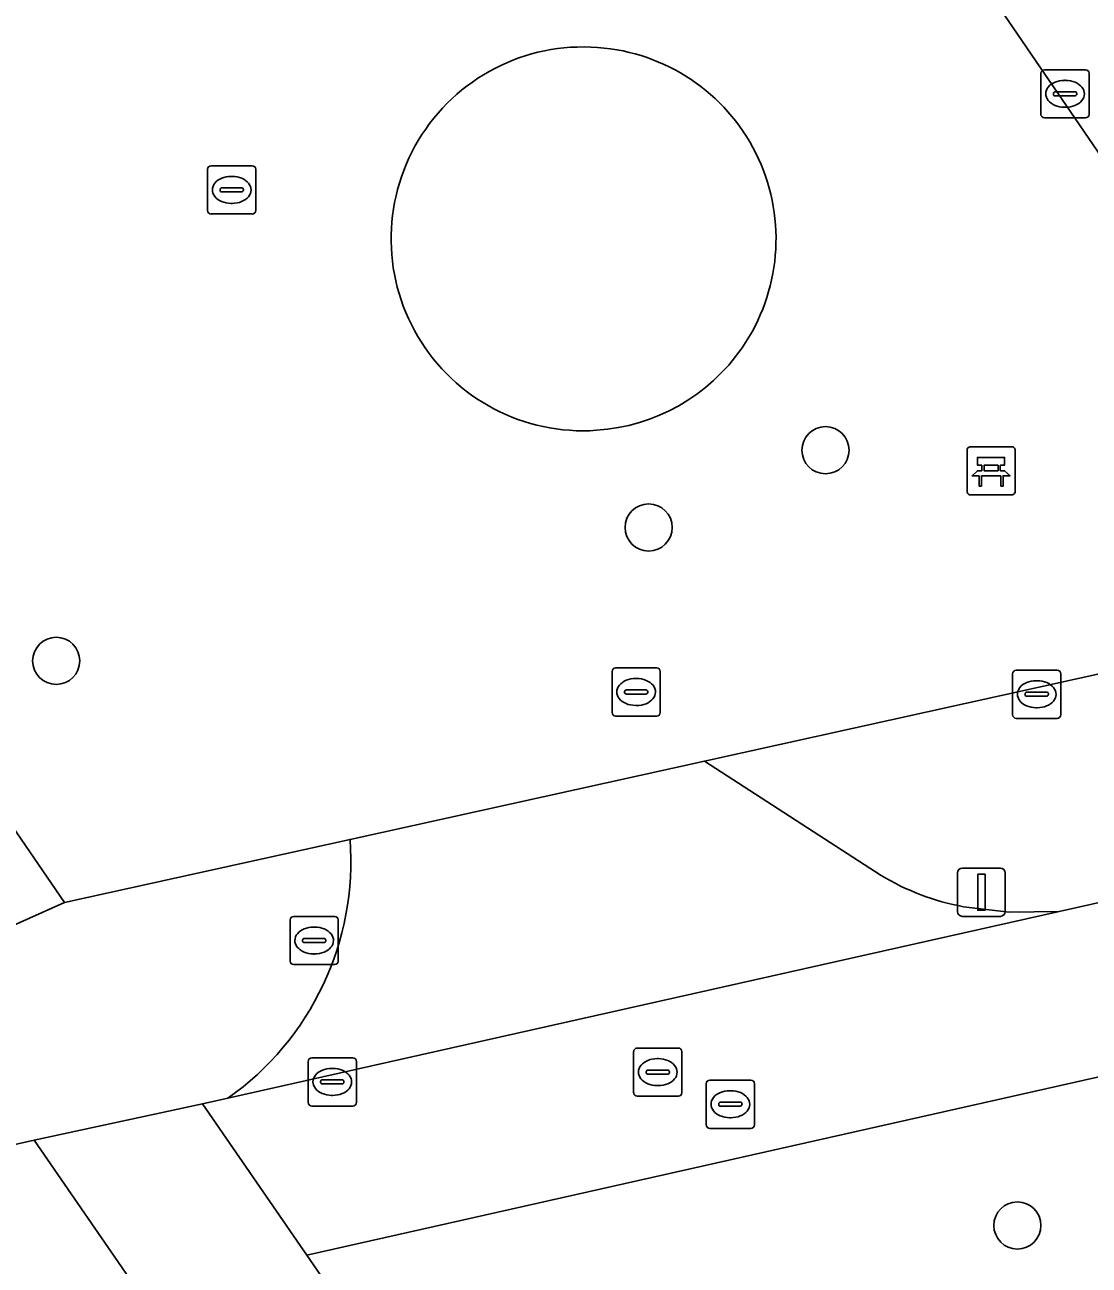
# Model space of a CAD drawing. Extents: x 155275 to 156265, y 382654 to 383635.
# Drawn here: x 155842.67 to 155864.75, y 383201.09 to 383226.83 of the extents above; entities that cross this region are included whole.
import ezdxf

# ---------------------------------------------------------------- set-up
doc = ezdxf.new("R2010")
doc.units = 0
for name, color, linetype in [('IMGEO_Bank', 7, 'Continuous'), ('IMGEO_Berm_groen', 7, 'Continuous'), ('IMGEO_Boom', 7, 'Continuous'), ('IMGEO_Brandkraan', 7, 'Continuous'), ('IMGEO_Groenvoorziening', 7, 'Continuous'), ('IMGEO_Haag', 7, 'Continuous'), ('IMGEO_Kolk', 7, 'Continuous'), ('IMGEO_Lichtmast', 7, 'Continuous'), ('IMGEO_Rijbaan_lokaal_open', 7, 'Continuous'), ('IMGEO_Rioolput', 7, 'Continuous'), ('IMGEO_Voetpad_open', 7, 'Continuous')]:
    doc.layers.add(name, color=color, linetype=linetype)

msp = doc.modelspace()

# ---------------------------------------------------------------- linework, layer by layer
at = {"layer": 'IMGEO_Bank'}
for p, q in [((155862.287, 383218.073), (155863.128, 383218.073)), ((155863.128, 383218.073), (155862.287, 383218.073)), ((155862.212, 383217.148), (155862.212, 383217.989)), ((155862.212, 383217.989), (155862.212, 383217.148)), ((155863.212, 383217.998), (155863.212, 383217.157)), ((155863.212, 383217.157), (155863.212, 383217.998)), ((155862.521, 383217.579), (155862.521, 383217.685)), ((155862.565, 383217.685), (155862.565, 383217.579)), ((155862.853, 383217.691), (155862.571, 383217.691)), ((155862.571, 383217.573), (155862.853, 383217.573)), ((155862.859, 383217.579), (155862.859, 383217.685)), ((155862.903, 383217.685), (155862.903, 383217.579)), ((155862.909, 383217.471), (155862.516, 383217.471)), ((155863.137, 383217.073), (155862.296, 383217.073)), ((155862.296, 383217.073), (155863.137, 383217.073))]:
    msp.add_line(p, q, dxfattribs=at)
for points in [[(155862.515, 383217.691), (155862.429, 383217.691), (155862.429, 383217.852), (155862.992, 383217.852), (155862.992, 383217.691), (155862.909, 383217.691)], [(155862.459, 383217.471), (155862.317, 383217.471), (155862.429, 383217.573), (155862.515, 383217.573)], [(155862.909, 383217.573), (155862.992, 383217.573), (155863.104, 383217.471), (155862.965, 383217.471)], [(155862.509, 383217.464), (155862.509, 383217.257), (155862.466, 383217.257), (155862.466, 383217.464)], [(155862.959, 383217.464), (155862.959, 383217.257), (155862.915, 383217.257), (155862.915, 383217.464)]]:
    msp.add_lwpolyline(points, dxfattribs=at)
for centre, radius, start, end in [((155862.29, 383217.995), 0.0779, 92.4484, 184.2845), ((155862.29, 383217.995), 0.0779, 92.4484, 184.2845), ((155863.134, 383217.995), 0.0779, 2.4484, 94.2845), ((155863.134, 383217.995), 0.0779, 2.4484, 94.2845), ((155862.514, 383217.684), 0.00671, 2.8957, 87.1043), ((155862.514, 383217.58), 0.00671, 272.8957, 357.1043), ((155862.571, 383217.684), 0.00671, 92.8957, 177.1043), ((155862.571, 383217.58), 0.00671, 182.8957, 267.1043), ((155862.853, 383217.684), 0.00671, 2.8957, 87.1043), ((155862.853, 383217.58), 0.00671, 272.8957, 357.1043), ((155862.91, 383217.684), 0.00671, 92.8957, 177.1043), ((155862.91, 383217.58), 0.00671, 182.8957, 267.1043), ((155862.459, 383217.464), 0.00671, 2.8957, 87.1043), ((155862.516, 383217.464), 0.00671, 92.8957, 177.1043), ((155862.908, 383217.464), 0.00671, 2.8957, 87.1043), ((155862.965, 383217.464), 0.00671, 92.8957, 177.1043), ((155862.29, 383217.151), 0.0779, 182.4484, 274.2845), ((155862.29, 383217.151), 0.0779, 182.4484, 274.2845), ((155863.134, 383217.151), 0.0779, 272.4484, 4.2845), ((155863.134, 383217.151), 0.0779, 272.4484, 4.2845)]:
    msp.add_arc(centre, radius, start, end, dxfattribs=at)
at = {"layer": 'IMGEO_Berm_groen'}
msp.add_lwpolyline([(155876.316, 383207.56), (155848.515, 383201.302), (155851.768, 383196.574), (155879.663, 383202.712)], close=True, dxfattribs=at)
at = {"layer": 'IMGEO_Boom'}
for centre in [(155859.276, 383218), (155855.607, 383216.397), (155843.317, 383213.63), (155863.257, 383201.916)]:
    msp.add_circle(centre, 0.489, dxfattribs=at)
at = {"layer": 'IMGEO_Brandkraan'}
for p, q in [((155848.242, 383208.328), (155849.094, 383208.328)), ((155848.167, 383207.402), (155848.167, 383208.254)), ((155848.655, 383208.108), (155848.68, 383208.108)), ((155849.168, 383208.254), (155849.168, 383207.402)), ((155848.426, 383207.822), (155848.426, 383207.834)), ((155848.864, 383207.785), (155848.466, 383207.785)), ((155848.469, 383207.871), (155848.867, 383207.871)), ((155848.91, 383207.834), (155848.91, 383207.822)), ((155848.678, 383207.548), (155848.653, 383207.548)), ((155849.094, 383207.328), (155848.242, 383207.328))]:
    msp.add_line(p, q, dxfattribs=at)
for points in [[(155848.242, 383208.328), (155849.094, 383208.328)], [(155848.167, 383207.402), (155848.167, 383208.254)], [(155849.168, 383208.254), (155849.168, 383207.402)], [(155849.094, 383207.328), (155848.242, 383207.328)]]:
    msp.add_lwpolyline(points, dxfattribs=at)
for centre, radius, start, end in [((155848.244, 383208.252), 0.0765, 91.552, 178.448), ((155848.244, 383208.252), 0.0765, 91.552, 178.448), ((155849.092, 383208.252), 0.0765, 1.552, 88.448), ((155849.092, 383208.252), 0.0765, 1.552, 88.448), ((155848.466, 383207.831), 0.0403, 85.8775, 175.7526), ((155848.463, 383207.821), 0.0366, 178.938, 274.7102), ((155848.867, 383207.828), 0.043, 264.8664, 352.4533), ((155848.871, 383207.833), 0.0386, 1.7309, 96.639), ((155848.244, 383207.404), 0.0765, 181.552, 268.448), ((155848.244, 383207.404), 0.0765, 181.552, 268.448), ((155849.092, 383207.404), 0.0765, 271.552, 358.448), ((155849.092, 383207.404), 0.0765, 271.552, 358.448)]:
    msp.add_arc(centre, radius, start, end, dxfattribs=at)
for centre, major_axis, ratio, start_param, end_param in [((155848.654, 383207.828), (-0.387, 0.002), 0.722429, 4.712389, 7.853982), ((155848.679, 383207.828), (-0.39, 0.002), 0.717154, 1.570796, 4.712389)]:
    msp.add_ellipse(centre, major_axis=major_axis, ratio=ratio, start_param=start_param, end_param=end_param, dxfattribs=at)
at = {"layer": 'IMGEO_Groenvoorziening'}
for centre, radius, start, end in [((155854.247, 383222.385), 3.982, 83.6602, 274.0281), ((155854.27, 383222.385), 3.98, 325.406, 83.9794), ((155854.268, 383222.388), 3.983, 273.7274, 325.3856)]:
    msp.add_arc(centre, radius, start, end, dxfattribs=at)
at = {"layer": 'IMGEO_Haag'}
for centre, radius, start, end in [((155854.247, 383222.385), 3.982, 83.6602, 274.0281), ((155854.27, 383222.385), 3.98, 325.406, 83.9794), ((155854.268, 383222.388), 3.983, 273.7274, 325.3856)]:
    msp.add_arc(centre, radius, start, end, dxfattribs=at)
at = {"layer": 'IMGEO_Kolk'}
for p, q in [((155863.745, 383224.968), (155863.745, 383225.82)), ((155863.82, 383225.894), (155864.672, 383225.894)), ((155864.746, 383225.82), (155864.746, 383224.968)), ((155864.233, 383225.674), (155864.258, 383225.674)), ((155864.004, 383225.388), (155864.004, 383225.4)), ((155864.442, 383225.351), (155864.044, 383225.351)), ((155864.047, 383225.437), (155864.445, 383225.437)), ((155864.488, 383225.4), (155864.488, 383225.388)), ((155864.256, 383225.114), (155864.231, 383225.114)), ((155864.672, 383224.894), (155863.82, 383224.894)), ((155846.456, 383222.975), (155846.456, 383223.827)), ((155846.531, 383223.901), (155847.383, 383223.901)), ((155847.457, 383223.827), (155847.457, 383222.975)), ((155846.758, 383223.444), (155847.156, 383223.444)), ((155846.944, 383223.681), (155846.969, 383223.681)), ((155846.715, 383223.395), (155846.715, 383223.407)), ((155847.153, 383223.358), (155846.755, 383223.358)), ((155847.199, 383223.407), (155847.199, 383223.395)), ((155846.967, 383223.121), (155846.942, 383223.121)), ((155847.383, 383222.901), (155846.531, 383222.901)), ((155863.232, 383213.437), (155864.084, 383213.437)), ((155863.157, 383212.511), (155863.157, 383213.363)), ((155863.645, 383213.217), (155863.67, 383213.217)), ((155864.158, 383213.363), (155864.158, 383212.511)), ((155863.416, 383212.931), (155863.416, 383212.943)), ((155863.854, 383212.894), (155863.456, 383212.894)), ((155863.459, 383212.98), (155863.857, 383212.98)), ((155863.9, 383212.943), (155863.9, 383212.931)), ((155863.668, 383212.657), (155863.643, 383212.657)), ((155864.084, 383212.437), (155863.232, 383212.437)), ((155848.543, 383204.468), (155848.543, 383205.32)), ((155848.618, 383205.394), (155849.47, 383205.394)), ((155849.031, 383205.174), (155849.056, 383205.174)), ((155849.544, 383205.32), (155849.544, 383204.468)), ((155848.845, 383204.937), (155849.243, 383204.937)), ((155848.802, 383204.888), (155848.802, 383204.9)), ((155849.24, 383204.851), (155848.842, 383204.851)), ((155849.286, 383204.9), (155849.286, 383204.888)), ((155849.054, 383204.614), (155849.029, 383204.614)), ((155849.47, 383204.394), (155848.618, 383204.394))]:
    msp.add_line(p, q, dxfattribs=at)
for points in [[(155863.745, 383224.968), (155863.745, 383225.82)], [(155863.82, 383225.894), (155864.672, 383225.894)], [(155864.746, 383225.82), (155864.746, 383224.968)], [(155864.672, 383224.894), (155863.82, 383224.894)], [(155846.456, 383222.975), (155846.456, 383223.827)], [(155846.531, 383223.901), (155847.383, 383223.901)], [(155847.457, 383223.827), (155847.457, 383222.975)], [(155847.383, 383222.901), (155846.531, 383222.901)], [(155863.232, 383213.437), (155864.084, 383213.437)], [(155863.157, 383212.511), (155863.157, 383213.363)], [(155864.158, 383213.363), (155864.158, 383212.511)], [(155864.084, 383212.437), (155863.232, 383212.437)], [(155848.543, 383204.468), (155848.543, 383205.32)], [(155848.618, 383205.394), (155849.47, 383205.394)], [(155849.544, 383205.32), (155849.544, 383204.468)], [(155849.47, 383204.394), (155848.618, 383204.394)]]:
    msp.add_lwpolyline(points, dxfattribs=at)
for centre, radius, start, end in [((155863.822, 383225.818), 0.0765, 91.552, 178.448), ((155863.822, 383225.818), 0.0765, 91.552, 178.448), ((155864.67, 383225.818), 0.0765, 1.552, 88.448), ((155864.67, 383225.818), 0.0765, 1.552, 88.448), ((155864.044, 383225.397), 0.0403, 85.8775, 175.7526), ((155864.041, 383225.387), 0.0366, 178.938, 274.7102), ((155864.445, 383225.394), 0.043, 264.8664, 352.4533), ((155864.449, 383225.399), 0.0386, 1.7309, 96.639), ((155863.822, 383224.97), 0.0765, 181.552, 268.448), ((155863.822, 383224.97), 0.0765, 181.552, 268.448), ((155864.67, 383224.97), 0.0765, 271.552, 358.448), ((155864.67, 383224.97), 0.0765, 271.552, 358.448), ((155846.533, 383223.825), 0.0765, 91.552, 178.448), ((155846.533, 383223.825), 0.0765, 91.552, 178.448), ((155847.381, 383223.825), 0.0765, 1.552, 88.448), ((155847.381, 383223.825), 0.0765, 1.552, 88.448), ((155846.755, 383223.404), 0.0403, 85.8775, 175.7526), ((155847.16, 383223.406), 0.0386, 1.7309, 96.639), ((155846.752, 383223.394), 0.0366, 178.938, 274.7102), ((155847.156, 383223.401), 0.043, 264.8664, 352.4533), ((155846.533, 383222.977), 0.0765, 181.552, 268.448), ((155846.533, 383222.977), 0.0765, 181.552, 268.448), ((155847.381, 383222.977), 0.0765, 271.552, 358.448), ((155847.381, 383222.977), 0.0765, 271.552, 358.448), ((155863.234, 383213.361), 0.0765, 91.552, 178.448), ((155863.234, 383213.361), 0.0765, 91.552, 178.448), ((155864.082, 383213.361), 0.0765, 1.552, 88.448), ((155864.082, 383213.361), 0.0765, 1.552, 88.448), ((155863.456, 383212.94), 0.0403, 85.8775, 175.7526), ((155863.453, 383212.93), 0.0366, 178.938, 274.7102), ((155863.857, 383212.937), 0.043, 264.8664, 352.4533), ((155863.861, 383212.942), 0.0386, 1.7309, 96.639), ((155863.234, 383212.513), 0.0765, 181.552, 268.448), ((155863.234, 383212.513), 0.0765, 181.552, 268.448), ((155864.082, 383212.513), 0.0765, 271.552, 358.448), ((155864.082, 383212.513), 0.0765, 271.552, 358.448), ((155848.62, 383205.318), 0.0765, 91.552, 178.448), ((155848.62, 383205.318), 0.0765, 91.552, 178.448), ((155849.468, 383205.318), 0.0765, 1.552, 88.448), ((155849.468, 383205.318), 0.0765, 1.552, 88.448), ((155848.842, 383204.897), 0.0403, 85.8775, 175.7526), ((155849.247, 383204.899), 0.0386, 1.7309, 96.639), ((155848.839, 383204.887), 0.0366, 178.938, 274.7102), ((155849.243, 383204.894), 0.043, 264.8664, 352.4533), ((155848.62, 383204.47), 0.0765, 181.552, 268.448), ((155848.62, 383204.47), 0.0765, 181.552, 268.448), ((155849.468, 383204.47), 0.0765, 271.552, 358.448), ((155849.468, 383204.47), 0.0765, 271.552, 358.448)]:
    msp.add_arc(centre, radius, start, end, dxfattribs=at)
for centre, major_axis, ratio, start_param, end_param in [((155864.232, 383225.394), (-0.387, 0.002), 0.722429, 4.712389, 7.853982), ((155864.257, 383225.394), (-0.39, 0.002), 0.717154, 1.570796, 4.712389), ((155846.943, 383223.401), (-0.387, 0.002), 0.722429, 4.712389, 7.853982), ((155846.968, 383223.401), (-0.39, 0.002), 0.717154, 1.570796, 4.712389), ((155863.644, 383212.937), (-0.387, 0.002), 0.722429, 4.712389, 7.853982), ((155863.669, 383212.937), (-0.39, 0.002), 0.717154, 1.570796, 4.712389), ((155849.03, 383204.894), (-0.387, 0.002), 0.722429, 4.712389, 7.853982), ((155849.055, 383204.894), (-0.39, 0.002), 0.717154, 1.570796, 4.712389)]:
    msp.add_ellipse(centre, major_axis=major_axis, ratio=ratio, start_param=start_param, end_param=end_param, dxfattribs=at)
at = {"layer": 'IMGEO_Lichtmast'}
for p, q in [((155862.115, 383209.329), (155862.905, 383209.329)), ((155862.905, 383209.329), (155862.115, 383209.329)), ((155862.015, 383208.429), (155862.015, 383209.229)), ((155862.015, 383209.229), (155862.015, 383208.429)), ((155863.005, 383209.229), (155863.005, 383208.429)), ((155863.005, 383208.429), (155863.005, 383209.229)), ((155862.905, 383208.329), (155862.115, 383208.329)), ((155862.115, 383208.329), (155862.905, 383208.329))]:
    msp.add_line(p, q, dxfattribs=at)
msp.add_lwpolyline([(155862.435, 383209.204), (155862.585, 383209.204), (155862.585, 383208.454), (155862.435, 383208.454), (155862.435, 383209.204)], dxfattribs=at)
for centre, start, end in [((155862.115, 383209.229), 90, 180), ((155862.115, 383209.229), 90, 180), ((155862.905, 383209.229), 0, 90), ((155862.905, 383209.229), 360, 90), ((155862.115, 383208.429), 180, 270), ((155862.115, 383208.429), 180, 270), ((155862.905, 383208.429), 270, 0), ((155862.905, 383208.429), 270, 0)]:
    msp.add_arc(centre, 0.1, start, end, dxfattribs=at)
at = {"layer": 'IMGEO_Rijbaan_lokaal_open'}
for points in [[(155827.482, 383232.012), (155843.488, 383208.615), (155849.412, 383209.926), (155856.764, 383211.552), (155871.364, 383214.781), (155849.638, 383246.563), (155829.44, 383276.11)], [(155860.431, 383209.177), (155856.764, 383211.552), (155849.412, 383209.926)], [(155846.877, 383204.556), (155864.125, 383208.431), (155863.087, 383208.417), (155862.14, 383208.529)]]:
    msp.add_lwpolyline(points, dxfattribs=at)
for points in [[(155848.515, 383201.302), (155876.316, 383207.56), (155874.164, 383210.687), (155864.125, 383208.431), (155846.877, 383204.556), (155846.351, 383204.438)], [(155840.331, 383199.496), (155845.025, 383200.548), (155842.86, 383203.687), (155839.534, 383202.939)]]:
    msp.add_lwpolyline(points, close=True, dxfattribs=at)
for centre, radius, start, end in [((155854.247, 383222.385), 3.982, 83.6602, 274.0281), ((155854.27, 383222.385), 3.98, 325.406, 83.9794), ((155854.268, 383222.388), 3.983, 273.7274, 325.3856), ((155843.41, 383209.476), 6.019, 305.1728, 4.2863), ((155863.066, 383213.55), 5.105, 238.9232, 259.5464)]:
    msp.add_arc(centre, radius, start, end, dxfattribs=at)
at = {"layer": 'IMGEO_Rioolput'}
for p, q in [((155854.847, 383212.558), (155854.847, 383213.41)), ((155854.922, 383213.484), (155855.774, 383213.484)), ((155855.848, 383213.41), (155855.848, 383212.558)), ((155855.335, 383213.264), (155855.36, 383213.264)), ((155855.106, 383212.978), (155855.106, 383212.99)), ((155855.544, 383212.941), (155855.146, 383212.941)), ((155855.149, 383213.027), (155855.547, 383213.027)), ((155855.59, 383212.99), (155855.59, 383212.978)), ((155855.358, 383212.704), (155855.333, 383212.704)), ((155855.774, 383212.484), (155854.922, 383212.484)), ((155855.296, 383204.671), (155855.296, 383205.523)), ((155855.371, 383205.597), (155856.223, 383205.597)), ((155856.297, 383205.523), (155856.297, 383204.671)), ((155855.784, 383205.377), (155855.809, 383205.377)), ((155855.555, 383205.091), (155855.555, 383205.103)), ((155855.993, 383205.054), (155855.595, 383205.054)), ((155855.598, 383205.14), (155855.996, 383205.14)), ((155856.039, 383205.103), (155856.039, 383205.091)), ((155856.876, 383204.931), (155857.728, 383204.931)), ((155855.807, 383204.817), (155855.782, 383204.817)), ((155856.801, 383204.005), (155856.801, 383204.857)), ((155857.289, 383204.711), (155857.314, 383204.711)), ((155857.802, 383204.857), (155857.802, 383204.005)), ((155856.223, 383204.597), (155855.371, 383204.597)), ((155857.06, 383204.425), (155857.06, 383204.437)), ((155857.103, 383204.474), (155857.501, 383204.474)), ((155857.544, 383204.437), (155857.544, 383204.425)), ((155857.498, 383204.388), (155857.1, 383204.388)), ((155857.312, 383204.151), (155857.287, 383204.151)), ((155857.728, 383203.931), (155856.876, 383203.931))]:
    msp.add_line(p, q, dxfattribs=at)
for points in [[(155854.847, 383212.558), (155854.847, 383213.41)], [(155854.922, 383213.484), (155855.774, 383213.484)], [(155855.848, 383213.41), (155855.848, 383212.558)], [(155855.774, 383212.484), (155854.922, 383212.484)], [(155855.296, 383204.671), (155855.296, 383205.523)], [(155855.371, 383205.597), (155856.223, 383205.597)], [(155856.297, 383205.523), (155856.297, 383204.671)], [(155856.876, 383204.931), (155857.728, 383204.931)], [(155856.801, 383204.005), (155856.801, 383204.857)], [(155857.802, 383204.857), (155857.802, 383204.005)], [(155856.223, 383204.597), (155855.371, 383204.597)], [(155857.728, 383203.931), (155856.876, 383203.931)]]:
    msp.add_lwpolyline(points, dxfattribs=at)
for centre, radius, start, end in [((155854.924, 383213.408), 0.0765, 91.552, 178.448), ((155854.924, 383213.408), 0.0765, 91.552, 178.448), ((155855.772, 383213.408), 0.0765, 1.552, 88.448), ((155855.772, 383213.408), 0.0765, 1.552, 88.448), ((155855.146, 383212.987), 0.0403, 85.8775, 175.7526), ((155855.143, 383212.977), 0.0366, 178.938, 274.7102), ((155855.547, 383212.984), 0.043, 264.8664, 352.4533), ((155855.551, 383212.989), 0.0386, 1.7309, 96.639), ((155854.924, 383212.56), 0.0765, 181.552, 268.448), ((155854.924, 383212.56), 0.0765, 181.552, 268.448), ((155855.772, 383212.56), 0.0765, 271.552, 358.448), ((155855.772, 383212.56), 0.0765, 271.552, 358.448), ((155855.373, 383205.521), 0.0765, 91.552, 178.448), ((155855.373, 383205.521), 0.0765, 91.552, 178.448), ((155856.221, 383205.521), 0.0765, 1.552, 88.448), ((155856.221, 383205.521), 0.0765, 1.552, 88.448), ((155855.595, 383205.1), 0.0403, 85.8775, 175.7526), ((155855.592, 383205.09), 0.0366, 178.938, 274.7102), ((155855.996, 383205.097), 0.043, 264.8664, 352.4533), ((155856, 383205.102), 0.0386, 1.7309, 96.639), ((155856.878, 383204.855), 0.0765, 91.552, 178.448), ((155856.878, 383204.855), 0.0765, 91.552, 178.448), ((155857.726, 383204.855), 0.0765, 1.552, 88.448), ((155857.726, 383204.855), 0.0765, 1.552, 88.448), ((155855.373, 383204.673), 0.0765, 181.552, 268.448), ((155855.373, 383204.673), 0.0765, 181.552, 268.448), ((155856.221, 383204.673), 0.0765, 271.552, 358.448), ((155856.221, 383204.673), 0.0765, 271.552, 358.448), ((155857.1, 383204.434), 0.0403, 85.8775, 175.7526), ((155857.097, 383204.424), 0.0366, 178.938, 274.7102), ((155857.501, 383204.431), 0.043, 264.8664, 352.4533), ((155857.505, 383204.436), 0.0386, 1.7309, 96.639), ((155856.878, 383204.007), 0.0765, 181.552, 268.448), ((155856.878, 383204.007), 0.0765, 181.552, 268.448), ((155857.726, 383204.007), 0.0765, 271.552, 358.448), ((155857.726, 383204.007), 0.0765, 271.552, 358.448)]:
    msp.add_arc(centre, radius, start, end, dxfattribs=at)
for centre, major_axis, ratio, start_param, end_param in [((155855.334, 383212.984), (-0.387, 0.002), 0.722429, 4.712389, 7.853982), ((155855.359, 383212.984), (-0.39, 0.002), 0.717154, 1.570796, 4.712389), ((155855.783, 383205.097), (-0.387, 0.002), 0.722429, 4.712389, 7.853982), ((155855.808, 383205.097), (-0.39, 0.002), 0.717154, 1.570796, 4.712389), ((155857.288, 383204.431), (-0.387, 0.002), 0.722429, 4.712389, 7.853982), ((155857.313, 383204.431), (-0.39, 0.002), 0.717154, 1.570796, 4.712389)]:
    msp.add_ellipse(centre, major_axis=major_axis, ratio=ratio, start_param=start_param, end_param=end_param, dxfattribs=at)
at = {"layer": 'IMGEO_Voetpad_open'}
for points in [[(155815.878, 383301.895), (155821.855, 383313.072), (155819.677, 383316.264), (155811.913, 383301.75), (155829.44, 383276.11), (155849.638, 383246.563), (155871.364, 383214.781), (155875.206, 383215.094)], [(155848.515, 383201.302), (155846.351, 383204.438), (155842.86, 383203.687), (155845.025, 383200.548), (155848.276, 383195.813), (155851.768, 383196.574)]]:
    msp.add_lwpolyline(points, close=True, dxfattribs=at)
for points in [[(155840.374, 383207.229), (155843.488, 383208.615), (155827.482, 383232.012)], [(155904.954, 383223.16), (155904.225, 383222.788), (155901.387, 383221.339), (155900.567, 383222.825), (155900.256, 383222.707), (155887.087, 383217.706), (155875.206, 383215.094), (155871.364, 383214.781), (155856.764, 383211.552), (155860.431, 383209.177)], [(155862.14, 383208.529), (155863.087, 383208.417), (155864.125, 383208.431), (155874.164, 383210.687), (155877.747, 383211.48), (155881.387, 383212.292), (155886.358, 383213.398)], [(155849.412, 383209.926), (155843.488, 383208.615), (155840.374, 383207.229), (155839.315, 383206.997), (155834.384, 383205.895), (155829.654, 383204.83), (155825.834, 383203.977), (155821.253, 383202.95), (155817.361, 383202.086), (155812.872, 383201.064), (155807.785, 383199.931), (155803.59, 383198.984), (155802.561, 383198.744), (155798.734, 383198.236), (155797.086, 383197.846)], [(155839.534, 383202.939), (155842.86, 383203.687), (155846.351, 383204.438), (155846.877, 383204.556)]]:
    msp.add_lwpolyline(points, dxfattribs=at)
for centre, radius, start, end in [((155843.41, 383209.476), 6.019, 305.1728, 4.2863), ((155863.066, 383213.55), 5.105, 238.9232, 259.5464)]:
    msp.add_arc(centre, radius, start, end, dxfattribs=at)

doc.saveas('drawing.dxf')
